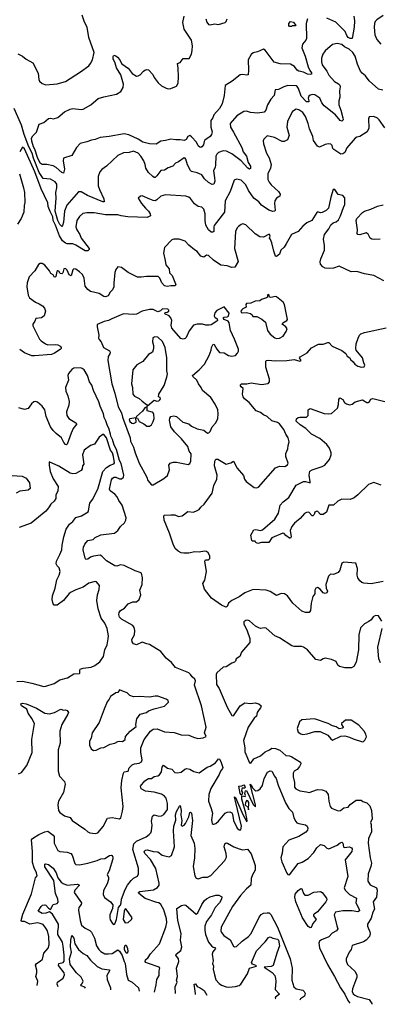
# Model space of a CAD drawing. Extents: x 1690054 to 1842981, y 782881 to 914114.
# Tile 450 of 656: x 1798165 to 1802015, y 784988 to 795536. Entities that reach past the tile are written whole.
import ezdxf

# ---------------------------------------------------------------- set-up
doc = ezdxf.new("R2010")
doc.units = 0

msp = doc.modelspace()

# ---------------------------------------------------------------- linework, layer by layer
at = {"layer": '0CON10XD'}
for points in [[(1798145, 795170), (1798195, 795146), (1798234, 795114), (1798307, 795075), (1798364, 794964), (1798369, 794895), (1798377, 794877), (1798405, 794852), (1798445, 794838), (1798565, 794848), (1798657, 794873), (1798815, 794976), (1798905, 795042), (1798924, 795066), (1798944, 795105), (1798964, 795185), (1798905, 795345), (1798889, 795455), (1798859, 795509), (1798835, 795584)], [(1801246, 795546), (1801233, 795495), (1801235, 795335), (1801229, 795315), (1801194, 795275), (1801186, 795235), (1801222, 795145), (1801252, 795032), (1801271, 794991), (1801290, 794965), (1801289, 794951), (1801275, 794948), (1801245, 794954), (1801203, 794973), (1801152, 794985), (1801137, 794995), (1801109, 795035), (1801065, 795059), (1800955, 795062), (1800890, 795080), (1800795, 795208), (1800775, 795220), (1800710, 795190), (1800665, 795180), (1800645, 795164), (1800610, 795105), (1800616, 794995), (1800610, 794945), (1800595, 794940), (1800555, 794949), (1800524, 794946), (1800441, 794879), (1800365, 794831), (1800354, 794725), (1800333, 794635), (1800306, 794584), (1800244, 794515), (1800232, 794485), (1800210, 794455), (1800210, 794385), (1800226, 794335), (1800218, 794305), (1800204, 794286), (1800146, 794245), (1800139, 794231), (1800134, 794195), (1800115, 794173), (1800105, 794168), (1800095, 794170), (1800075, 794185), (1800057, 794225), (1800005, 794281), (1799985, 794294), (1799965, 794286), (1799947, 794253), (1799925, 794240), (1799885, 794249), (1799838, 794248), (1799783, 794257), (1799725, 794240), (1799675, 794234), (1799625, 794204), (1799555, 794206), (1799485, 794222), (1799435, 794256), (1799335, 794303), (1799285, 794314), (1799124, 794284), (1799025, 794275), (1798975, 794251), (1798935, 794245), (1798885, 794226), (1798811, 794209), (1798773, 794167), (1798725, 794082), (1798635, 794052), (1798631, 794025), (1798646, 793935), (1798635, 793890), (1798615, 793899), (1798555, 793952), (1798525, 793969), (1798455, 793983), (1798405, 793983), (1798385, 793998), (1798355, 794058), (1798329, 794149), (1798312, 794175), (1798295, 794234), (1798292, 794268), (1798305, 794293), (1798345, 794332), (1798373, 794415), (1798425, 794434), (1798475, 794477), (1798495, 794480), (1798527, 794473), (1798575, 794489), (1798645, 794550), (1798705, 794579), (1798735, 794584), (1798825, 794574), (1798845, 794578), (1798928, 794622), (1799005, 794690), (1799065, 794711), (1799203, 794737), (1799248, 794765), (1799272, 794808), (1799277, 794845), (1799247, 794945), (1799201, 795021), (1799189, 795069), (1799165, 795115), (1799165, 795142), (1799174, 795156), (1799195, 795149), (1799212, 795135), (1799239, 795105), (1799256, 795065), (1799308, 795028), (1799325, 795016), (1799370, 794960), (1799415, 794932), (1799435, 794933), (1799456, 794944), (1799489, 794985), (1799505, 794996), (1799525, 795002), (1799545, 794999), (1799589, 794949), (1799606, 794915), (1799649, 794859), (1799685, 794829), (1799735, 794802), (1799755, 794795), (1799785, 794797), (1799845, 794825), (1799863, 794855), (1799867, 794925), (1799862, 795015), (1799853, 795067), (1799885, 795079), (1799915, 795120), (1799979, 795121), (1800004, 795166), (1800013, 795205), (1800016, 795256), (1800005, 795315), (1799925, 795434), (1799913, 795505), (1799926, 795574)], [(1801741, 795575), (1801750, 795525), (1801747, 795455), (1801724, 795336), (1801705, 795336), (1801681, 795345), (1801667, 795365), (1801649, 795409), (1801549, 795509), (1801455, 795553)], [(1802058, 795582), (1801987, 795533), (1801970, 795515), (1801963, 795495), (1801960, 795455), (1801967, 795375), (1801988, 795325), (1802032, 795272)], [(1800157, 795545), (1800168, 795508), (1800185, 795486), (1800205, 795479), (1800250, 795490), (1800295, 795486), (1800366, 795504), (1800377, 795515), (1800385, 795545)], [(1801075, 795462), (1801055, 795463), (1801048, 795475), (1801048, 795495), (1801065, 795518), (1801098, 795508), (1801120, 795475), (1801115, 795470), (1801085, 795470), (1801075, 795462)], [(1802052, 794782), (1802005, 794791), (1801905, 794881), (1801866, 794936), (1801832, 794962), (1801814, 794984), (1801780, 795060), (1801755, 795145), (1801732, 795185), (1801691, 795221), (1801644, 795244), (1801615, 795270), (1801565, 795281), (1801515, 795270), (1801435, 795204), (1801410, 795165), (1801398, 795125), (1801395, 795085), (1801404, 795054), (1801453, 794983), (1801475, 794942), (1801537, 794875), (1801579, 794849), (1801593, 794835), (1801595, 794815), (1801590, 794775), (1801592, 794705), (1801582, 794665), (1801581, 794625), (1801605, 794565), (1801626, 794485), (1801627, 794463), (1801615, 794450), (1801595, 794456), (1801546, 794515), (1801425, 794613), (1801400, 794645), (1801379, 794695), (1801325, 794730), (1801305, 794736), (1801275, 794727), (1801262, 794715), (1801253, 794695), (1801262, 794665), (1801259, 794655), (1801234, 794655), (1801178, 794715), (1801149, 794799), (1801135, 794821), (1801125, 794826), (1801035, 794831), (1800992, 794818), (1800935, 794789), (1800902, 794785), (1800890, 794725), (1800855, 794685), (1800819, 794625), (1800799, 794565), (1800781, 794545), (1800715, 794534), (1800635, 794540), (1800595, 794557), (1800565, 794553), (1800489, 794505), (1800420, 794425), (1800421, 794385), (1800455, 794332), (1800542, 794165), (1800559, 794119), (1800592, 794075), (1800610, 794005), (1800636, 793965), (1800635, 793940), (1800625, 793936), (1800609, 793945), (1800535, 794025), (1800435, 794100), (1800378, 794128), (1800345, 794132), (1800295, 794112), (1800275, 794095), (1800265, 794075), (1800262, 793978), (1800258, 793955), (1800239, 793915), (1800252, 793842), (1800255, 793805), (1800245, 793773), (1800225, 793771), (1800185, 793790), (1800145, 793831), (1800115, 793874), (1800065, 793897), (1800005, 793909), (1799995, 793919), (1799960, 793980), (1799945, 794041), (1799935, 794054), (1799925, 794056), (1799865, 794012), (1799835, 793998), (1799804, 793966), (1799755, 793948), (1799715, 793925), (1799675, 793919), (1799635, 793862), (1799615, 793846), (1799605, 793846), (1799589, 793855), (1799545, 793898), (1799515, 793944), (1799509, 793985), (1799493, 794025), (1799463, 794073), (1799433, 794105), (1799385, 794127), (1799337, 794113), (1799275, 794109), (1799215, 794081), (1799095, 793967), (1799045, 793932)], [(1799045, 793932), (1799024, 793906), (1799007, 793857), (1799007, 793755), (1799018, 793715), (1799066, 793615), (1799070, 793585), (1799055, 793586), (1798892, 793652), (1798825, 793692), (1798795, 793690), (1798671, 793549), (1798646, 793485), (1798635, 793365), (1798625, 793330), (1798615, 793320), (1798595, 793341), (1798573, 793385), (1798545, 793485), (1798556, 793625), (1798551, 793685), (1798564, 793736), (1798563, 793775), (1798545, 793800), (1798495, 793828), (1798415, 793836), (1798375, 793898), (1798312, 794052), (1798298, 794105), (1798264, 794175), (1798214, 794305), (1798183, 794405), (1798105, 794585)], [(1802075, 794379), (1802015, 794463), (1801995, 794481), (1801955, 794498), (1801906, 794494), (1801900, 794475), (1801903, 794375), (1801887, 794333), (1801805, 794284), (1801775, 794279), (1801755, 794268), (1801667, 794163), (1801645, 794113), (1801625, 794098), (1801605, 794095), (1801527, 794145), (1801517, 794157), (1801509, 794189), (1801495, 794203), (1801473, 794207), (1801435, 794200), (1801375, 794169), (1801355, 794180), (1801311, 794241), (1801302, 794285), (1801267, 794367), (1801255, 794425), (1801225, 794498), (1801195, 794540), (1801155, 794571), (1801125, 794576), (1801087, 794553), (1801045, 794478), (1801033, 794445), (1801025, 794385), (1801051, 794295), (1801032, 794248), (1800995, 794231), (1800975, 794231), (1800893, 794273), (1800815, 794291), (1800778, 794255), (1800772, 794238), (1800776, 794205), (1800808, 794105), (1800837, 794057), (1800858, 793985), (1800852, 793945), (1800821, 793885), (1800823, 793825), (1800835, 793797), (1800858, 793768), (1800935, 793696), (1800954, 793665), (1800949, 793645), (1800915, 793624), (1800897, 793595), (1800892, 793568), (1800900, 793495), (1800896, 793485), (1800875, 793482), (1800833, 793495), (1800755, 793550), (1800724, 793585), (1800671, 793625), (1800616, 793705), (1800587, 793765), (1800535, 793816), (1800485, 793828), (1800460, 793815), (1800420, 793695), (1800365, 793596), (1800357, 793473), (1800248, 793332), (1800242, 793315), (1800244, 793266), (1800232, 793258), (1800215, 793261), (1800186, 793285), (1800157, 793335), (1800151, 793385), (1800152, 793455), (1800138, 793505), (1800115, 793526), (1800075, 793536), (1800035, 793562), (1799995, 793619), (1799975, 793636), (1799945, 793647), (1799725, 793658), (1799678, 793645), (1799635, 793606), (1799615, 793597), (1799595, 793598), (1799558, 793612), (1799475, 793648), (1799458, 793645), (1799433, 793625), (1799471, 793565), (1799511, 793515), (1799546, 793485), (1799563, 793455), (1799564, 793435), (1799529, 793415), (1799324, 793424), (1799253, 793433), (1799215, 793445), (1799085, 793445), (1798964, 793466), (1798883, 793467), (1798842, 793458), (1798805, 793426), (1798776, 793385), (1798768, 793315), (1798776, 793285), (1798808, 793235), (1798824, 793195), (1798908, 793085), (1798910, 793075), (1798895, 793061), (1798865, 793058), (1798765, 793121), (1798735, 793135), (1798675, 793136), (1798655, 793142), (1798625, 793167), (1798590, 793220), (1798547, 793335), (1798522, 793385), (1798519, 793425), (1798491, 793481), (1798471, 793535), (1798465, 793575), (1798394, 793725), (1798327, 793905), (1798215, 794154), (1798195, 794170), (1798165, 794120)], [(1798164, 793885), (1798207, 793735), (1798216, 793684), (1798222, 793578), (1798213, 793545), (1798210, 793475), (1798181, 793405), (1798142, 793345)], [(1802065, 792738), (1801955, 792796), (1801855, 792812), (1801775, 792838), (1801714, 792834), (1801585, 792896), (1801525, 792874), (1801485, 792869), (1801435, 792874), (1801409, 792889), (1801387, 792917), (1801382, 792942), (1801388, 792975), (1801429, 793065), (1801429, 793115), (1801416, 793185), (1801429, 793235), (1801476, 793295), (1801495, 793338), (1801522, 793358), (1801555, 793370), (1801577, 793393), (1801601, 793435), (1801631, 793525), (1801647, 793555), (1801646, 793626), (1801625, 793652), (1801575, 793663), (1801540, 793715), (1801523, 793715), (1801498, 793635), (1801473, 793517), (1801445, 793492), (1801405, 793470), (1801385, 793467), (1801355, 793476), (1801345, 793472), (1801292, 793385), (1801241, 793359), (1801195, 793324), (1801145, 793268), (1801075, 793234), (1801017, 793135)], [(1802024, 793186), (1801965, 793180), (1801935, 793184), (1801916, 793195), (1801895, 793238), (1801875, 793251), (1801805, 793230), (1801785, 793233), (1801779, 793245), (1801782, 793285), (1801766, 793385), (1801773, 793407), (1801835, 793472), (1801855, 793485), (1801924, 793506), (1801995, 793538), (1802056, 793554)], [(1801017, 793135), (1800995, 793099), (1800961, 793065), (1800946, 793024), (1800915, 793000), (1800905, 793003), (1800885, 793055), (1800866, 793145), (1800852, 793182), (1800840, 793195), (1800848, 793215), (1800840, 793235), (1800835, 793238), (1800775, 793206), (1800735, 793208), (1800685, 793241), (1800588, 793338), (1800555, 793348), (1800535, 793343), (1800509, 793321), (1800494, 793305), (1800474, 793265), (1800466, 793085), (1800504, 792945), (1800468, 792885), (1800435, 792882), (1800385, 792899), (1800317, 792907), (1800240, 792960), (1800185, 793010), (1800165, 793012), (1800135, 792993), (1800105, 793001), (1800065, 793052), (1800035, 793072), (1799975, 793121), (1799935, 793163), (1799874, 793186), (1799815, 793184), (1799795, 793176), (1799715, 793095), (1799704, 793035), (1799724, 792955), (1799729, 792909), (1799766, 792866), (1799768, 792825), (1799798, 792795), (1799834, 792705), (1799836, 792694), (1799827, 792683), (1799785, 792684), (1799745, 792677), (1799715, 792686), (1799687, 792717), (1799665, 792768), (1799649, 792785), (1799524, 792786), (1799465, 792776), (1799428, 792778), (1799325, 792829), (1799255, 792880), (1799215, 792887), (1799195, 792858), (1799184, 792826), (1799172, 792712), (1799174, 792674), (1799160, 792640), (1799134, 792615), (1799113, 792577), (1799085, 792568), (1799065, 792572), (1799015, 792602), (1798924, 792624), (1798895, 792644), (1798865, 792682), (1798854, 792765), (1798836, 792806), (1798806, 792835), (1798765, 792863), (1798745, 792866), (1798735, 792857), (1798715, 792793), (1798694, 792804), (1798675, 792852), (1798655, 792872), (1798638, 792865), (1798627, 792825), (1798615, 792812), (1798600, 792815), (1798585, 792840), (1798573, 792847), (1798563, 792837), (1798552, 792785), (1798545, 792778), (1798535, 792782), (1798523, 792803), (1798498, 792815), (1798484, 792845), (1798433, 792905), (1798405, 792923), (1798385, 792923), (1798365, 792912), (1798326, 792844), (1798265, 792780), (1798244, 792715), (1798240, 792675), (1798256, 792585), (1798272, 792555), (1798335, 792511), (1798375, 792493), (1798409, 792469), (1798430, 792445), (1798442, 792415), (1798428, 792362), (1798397, 792343), (1798338, 792335), (1798329, 792305), (1798306, 792275), (1798306, 792255), (1798379, 792115), (1798395, 792095), (1798442, 792062), (1798465, 792053), (1798545, 792056), (1798575, 792051), (1798599, 792039), (1798610, 792025), (1798610, 792015), (1798599, 792001), (1798538, 791962), (1798505, 791949), (1798323, 791933), (1798296, 791936), (1798215, 791966), (1798165, 792001)], [(1800915, 792121), (1800945, 792124), (1800985, 792144), (1801018, 792195), (1801028, 792225), (1801015, 792246), (1800974, 792275), (1800981, 792289), (1801025, 792312), (1801034, 792325), (1801001, 792485), (1800985, 792508), (1800915, 792568), (1800905, 792570), (1800855, 792558), (1800840, 792565), (1800836, 792585), (1800825, 792592), (1800818, 792585), (1800818, 792565), (1800807, 792555), (1800755, 792540), (1800735, 792524), (1800685, 792519), (1800641, 792499), (1800592, 792495), (1800586, 792485), (1800590, 792455), (1800555, 792440), (1800542, 792428), (1800532, 792415), (1800535, 792400), (1800555, 792394), (1800595, 792400), (1800635, 792389), (1800653, 792375), (1800660, 792355), (1800705, 792356), (1800758, 792328), (1800796, 792296), (1800819, 792205), (1800845, 792166), (1800895, 792128), (1800915, 792121)], [(1799575, 790551), (1799595, 790554), (1799709, 790621), (1799746, 790654), (1799768, 790715), (1799763, 790765), (1799776, 790784), (1799810, 790795), (1799843, 790797), (1799969, 790771), (1799985, 790780), (1799997, 790805), (1800000, 790885), (1799978, 790915), (1799966, 790965), (1799899, 791045), (1799822, 791122), (1799784, 791174), (1799770, 791245), (1799773, 791267), (1799785, 791284), (1799815, 791292), (1799844, 791285), (1799913, 791225), (1799975, 791206), (1800005, 791183), (1800066, 791154), (1800135, 791139), (1800175, 791108), (1800189, 791111), (1800205, 791125), (1800227, 791173), (1800264, 791216), (1800287, 791265), (1800291, 791315), (1800285, 791355), (1800258, 791418), (1800210, 791490), (1800123, 791563), (1800107, 791597), (1800078, 791635), (1800061, 791675), (1800020, 791715), (1800017, 791725), (1800088, 791785), (1800144, 791846), (1800195, 791938), (1800216, 791994), (1800218, 792025), (1800235, 792060), (1800249, 792055), (1800275, 792005), (1800305, 791970), (1800355, 791968), (1800400, 791940), (1800435, 791931), (1800475, 791940), (1800497, 791963), (1800506, 791985), (1800506, 792006), (1800465, 792115), (1800421, 792205), (1800409, 792289), (1800396, 792306), (1800355, 792323), (1800348, 792335), (1800348, 792345), (1800355, 792350), (1800385, 792352), (1800399, 792361), (1800408, 792392), (1800355, 792458), (1800275, 792420), (1800254, 792395), (1800246, 792365), (1800255, 792350), (1800281, 792331), (1800283, 792315), (1800277, 792305), (1800215, 792268), (1800195, 792262), (1800157, 792263), (1800124, 792274), (1800065, 792273), (1800025, 792264), (1799979, 792201), (1799949, 792131), (1799935, 792119), (1799915, 792112), (1799892, 792122), (1799795, 792232), (1799787, 792265), (1799793, 792315), (1799783, 792343), (1799765, 792362), (1799720, 792385), (1799722, 792398), (1799745, 792402), (1799762, 792415), (1799762, 792425), (1799750, 792435), (1799695, 792437), (1799673, 792417), (1799645, 792406), (1799595, 792430), (1799555, 792430), (1799475, 792413), (1799415, 792381), (1799385, 792376), (1799275, 792383), (1799150, 792330), (1799115, 792312), (1799069, 792301), (1798995, 792270), (1798994, 792246), (1799012, 792155), (1799009, 792125), (1799015, 792109), (1799036, 792085), (1799064, 792025), (1799125, 791990), (1799134, 791975), (1799131, 791955), (1799114, 791926), (1799109, 791885), (1799153, 791635), (1799185, 791534), (1799220, 791390), (1799256, 791325), (1799267, 791277), (1799347, 791055), (1799352, 791022), (1799385, 790955), (1799403, 790897), (1799443, 790785), (1799528, 790635), (1799538, 790598), (1799575, 790551)], [(1802055, 789518), (1801928, 789492), (1801849, 789499), (1801827, 789507), (1801805, 789524), (1801784, 789555), (1801779, 789585), (1801780, 789655), (1801763, 789713), (1801636, 789724), (1801615, 789712), (1801592, 789638), (1801573, 789615), (1801525, 789593), (1801494, 789596), (1801470, 789575), (1801444, 789485), (1801446, 789445), (1801459, 789415), (1801452, 789395), (1801435, 789389), (1801415, 789396), (1801383, 789435), (1801355, 789453), (1801334, 789446), (1801324, 789425), (1801324, 789385), (1801304, 789355), (1801284, 789285), (1801278, 789205), (1801266, 789184), (1801225, 789184), (1801185, 789200), (1801091, 789285), (1801031, 789365), (1801000, 789385), (1800965, 789387), (1800915, 789367), (1800845, 789410), (1800805, 789426), (1800665, 789433), (1800575, 789395), (1800515, 789352), (1800435, 789313), (1800401, 789285), (1800385, 789250), (1800375, 789243), (1800365, 789246), (1800325, 789264), (1800219, 789339), (1800142, 789435), (1800126, 789495), (1800148, 789532), (1800164, 789625), (1800146, 789735), (1800155, 789751), (1800185, 789751), (1800202, 789765), (1800201, 789791), (1800184, 789825), (1800165, 789838), (1800145, 789842), (1800085, 789832), (1800035, 789836), (1799975, 789822), (1799921, 789819), (1799895, 789824), (1799863, 789843), (1799835, 789868), (1799813, 789905), (1799769, 790035), (1799712, 790175), (1799710, 790220), (1799715, 790226), (1799785, 790231), (1799825, 790231), (1799865, 790214), (1799905, 790222), (1799965, 790266), (1800025, 790260), (1800065, 790278), (1800085, 790290), (1800104, 790315), (1800139, 790345), (1800225, 790463), (1800243, 790545), (1800276, 790615), (1800281, 790655), (1800251, 790755), (1800254, 790806), (1800265, 790826), (1800287, 790827), (1800376, 790774), (1800425, 790787), (1800455, 790808), (1800495, 790732), (1800563, 790653), (1800572, 790612), (1800589, 790589), (1800677, 790525), (1800705, 790519), (1800723, 790527), (1800905, 790735), (1800945, 790754), (1801005, 790749), (1801032, 790768), (1801038, 790785), (1801016, 790855), (1801013, 790887), (1801035, 790940), (1801038, 790975), (1801051, 791015), (1801038, 791055), (1801013, 791095), (1800994, 791145), (1800945, 791208), (1800925, 791222), (1800865, 791238), (1800814, 791285), (1800775, 791303), (1800745, 791326), (1800696, 791345), (1800623, 791433), (1800572, 791475), (1800558, 791495), (1800549, 791525), (1800558, 791585), (1800535, 791602), (1800530, 791615), (1800530, 791625), (1800540, 791635), (1800596, 791636), (1800645, 791646), (1800755, 791627), (1800825, 791639), (1800839, 791655), (1800841, 791685), (1800801, 791815), (1800799, 791875), (1800804, 791886), (1800825, 791890), (1800905, 791881), (1801025, 791884), (1801105, 791896), (1801165, 791877), (1801177, 791885), (1801162, 791915), (1801168, 791925), (1801244, 791966), (1801290, 792020), (1801365, 792059), (1801415, 792060), (1801465, 792079), (1801475, 792078), (1801509, 792039), (1801615, 791993), (1801658, 791958), (1801671, 791931), (1801698, 791915), (1801707, 791895), (1801735, 791871), (1801754, 791845), (1801786, 791825), (1801825, 791813), (1801853, 791817), (1801862, 791835), (1801850, 791860), (1801835, 791914), (1801769, 791995), (1801764, 792014), (1801769, 792065), (1801788, 792125), (1801804, 792156), (1801819, 792171), (1801855, 792186), (1802087, 792233)], [(1799535, 791400), (1799605, 791458), (1799635, 791449), (1799655, 791454), (1799666, 791465), (1799672, 791475), (1799668, 791488), (1799650, 791495), (1799654, 791525), (1799713, 791617), (1799742, 791705), (1799747, 791743), (1799741, 791775), (1799739, 791915), (1799722, 792025), (1799695, 792087), (1799645, 792136), (1799612, 792138), (1799592, 792128), (1799586, 792086), (1799597, 792045), (1799597, 792015), (1799586, 791974), (1799545, 791950), (1799485, 791875), (1799420, 791840), (1799377, 791785), (1799361, 791635), (1799372, 791595), (1799377, 791525), (1799394, 791504), (1799446, 791476), (1799475, 791448), (1799522, 791415), (1799535, 791400)], [(1798154, 787456), (1798185, 787472), (1798242, 787545), (1798300, 787685), (1798294, 787825), (1798324, 787995), (1798295, 788050), (1798256, 788105), (1798240, 788150), (1798186, 788185), (1798179, 788205), (1798195, 788212), (1798235, 788206), (1798345, 788161), (1798435, 788107), (1798485, 788099), (1798537, 788113), (1798605, 788151), (1798635, 788140), (1798655, 788143), (1798672, 788135), (1798686, 788115), (1798680, 788095), (1798615, 787986), (1798595, 787915), (1798597, 787785), (1798578, 787715), (1798578, 787485), (1798593, 787433), (1798644, 787375), (1798651, 787345), (1798634, 787255), (1798582, 787165), (1798574, 787124), (1798580, 787065), (1798595, 787044), (1798645, 787008), (1798705, 786989), (1798726, 786956), (1798863, 786863), (1798893, 786835), (1798915, 786826), (1798975, 786819), (1799003, 786825), (1799058, 786892), (1799107, 786983), (1799155, 786988), (1799235, 786976), (1799248, 786985), (1799267, 787055), (1799272, 787105), (1799252, 787305), (1799258, 787385), (1799275, 787462), (1799285, 787477), (1799325, 787484), (1799339, 787521), (1799368, 787552), (1799395, 787564), (1799445, 787570), (1799468, 787585), (1799476, 787605), (1799462, 787685), (1799462, 787735), (1799499, 787825), (1799565, 787914), (1799595, 787934), (1799638, 787938), (1799715, 787907), (1799819, 787899), (1799895, 787874), (1799975, 787872), (1800025, 787848), (1800074, 787836), (1800129, 787841), (1800160, 787855), (1800145, 787895), (1800160, 787955), (1800111, 788185), (1800038, 788405), (1800046, 788454), (1800041, 788471), (1800012, 788495), (1799995, 788522), (1799975, 788538), (1799835, 788596), (1799790, 788650), (1799732, 788695), (1799675, 788767), (1799555, 788843), (1799525, 788848), (1799475, 788867), (1799415, 788839), (1799385, 788850), (1799371, 788871), (1799367, 788895), (1799393, 788945), (1799397, 788993), (1799389, 789025), (1799375, 789045), (1799254, 789115), (1799234, 789135), (1799228, 789165), (1799231, 789185), (1799244, 789205), (1799288, 789232), (1799325, 789277), (1799375, 789298), (1799415, 789300), (1799445, 789323), (1799461, 789375), (1799451, 789425), (1799477, 789485), (1799480, 789555), (1799468, 789605), (1799455, 789615), (1799400, 789630), (1799285, 789688), (1799246, 789694), (1799205, 789682), (1799185, 789685), (1799095, 789737), (1799045, 789789), (1799028, 789798), (1798955, 789790), (1798922, 789778), (1798895, 789756), (1798875, 789752), (1798865, 789768), (1798844, 789855), (1798848, 789885), (1798862, 789918), (1798893, 789957), (1798952, 789968), (1798975, 789990), (1799035, 790017), (1799180, 790035), (1799216, 790064), (1799245, 790105), (1799286, 790145), (1799302, 790175), (1799305, 790200), (1799264, 790335), (1799226, 790386), (1799207, 790425), (1799185, 790454), (1799135, 790488), (1799126, 790505), (1799147, 790605), (1799159, 790625), (1799175, 790635), (1799195, 790635), (1799235, 790617), (1799255, 790616), (1799275, 790635), (1799281, 790655), (1799253, 790783), (1799234, 790815), (1799202, 790932), (1799175, 790978), (1799160, 791040), (1799140, 791075), (1799138, 791095), (1799121, 791161), (1799104, 791185), (1799089, 791239), (1799068, 791275), (1799062, 791312), (1799025, 791395), (1799012, 791442), (1798955, 791565), (1798939, 791619), (1798914, 791655), (1798892, 791725), (1798855, 791785), (1798835, 791800), (1798815, 791805), (1798745, 791801), (1798725, 791787), (1798688, 791745), (1798681, 791725), (1798688, 791675), (1798656, 791595), (1798659, 791555), (1798680, 791505), (1798695, 791445), (1798690, 791405), (1798665, 791335), (1798670, 791295), (1798693, 791263), (1798768, 791218), (1798776, 791205), (1798737, 791155), (1798716, 791106), (1798675, 790990), (1798665, 790981), (1798655, 790984), (1798637, 791007), (1798614, 791055), (1798555, 791102), (1798522, 791135), (1798495, 791174), (1798450, 791285), (1798433, 791355), (1798405, 791397), (1798355, 791438), (1798335, 791444), (1798315, 791442), (1798290, 791420), (1798255, 791372), (1798215, 791359), (1798155, 791379)], [(1802035, 790550), (1801955, 790576), (1801916, 790564), (1801900, 790555), (1801785, 790444), (1801745, 790414), (1801704, 790396), (1801615, 790398), (1801571, 790379), (1801525, 790334), (1801474, 790336), (1801451, 790259), (1801415, 790236), (1801386, 790236), (1801356, 790266), (1801345, 790269), (1801325, 790260), (1801318, 790235), (1801305, 790222), (1801295, 790221), (1801259, 790259), (1801235, 790257), (1801216, 790244), (1801168, 790192), (1801108, 790142), (1801078, 790105), (1801062, 790065), (1801071, 789995), (1801065, 789982), (1801055, 789983), (1801015, 790011), (1800995, 790033), (1800984, 790034), (1800866, 789984), (1800834, 789936), (1800755, 789934), (1800714, 789924), (1800694, 789934), (1800685, 789950), (1800655, 789950), (1800650, 789955), (1800638, 790015), (1800671, 790069), (1800695, 790074), (1800745, 790062), (1800765, 790069), (1800898, 790185), (1800935, 790250), (1800954, 790335), (1800985, 790369), (1801045, 790418), (1801125, 790550), (1801205, 790587), (1801225, 790588), (1801275, 790573), (1801276, 790584), (1801263, 790657), (1801272, 790698), (1801295, 790712), (1801405, 790748), (1801432, 790765), (1801482, 790825), (1801501, 790875), (1801501, 790895), (1801481, 790945), (1801453, 790985), (1801378, 791048), (1801288, 791095), (1801227, 791155), (1801168, 791195), (1801126, 791235), (1801130, 791260), (1801145, 791274), (1801165, 791279), (1801235, 791278), (1801253, 791297), (1801254, 791356), (1801275, 791369), (1801425, 791318), (1801475, 791312), (1801503, 791317), (1801566, 791374), (1801580, 791415), (1801582, 791468), (1801594, 791486), (1801626, 791466), (1801644, 791434), (1801665, 791419), (1801695, 791409), (1801723, 791417), (1801755, 791441), (1801835, 791463), (1801881, 791435), (1801895, 791435), (1801910, 791445), (1801925, 791471), (1801945, 791477), (1802075, 791447)], [(1799525, 791180), (1799555, 791182), (1799575, 791196), (1799595, 791230), (1799604, 791265), (1799603, 791305), (1799595, 791323), (1799585, 791330), (1799530, 791345), (1799530, 791385), (1799525, 791390), (1799505, 791378), (1799479, 791341), (1799414, 791285), (1799410, 791270), (1799345, 791260), (1799339, 791251), (1799345, 791231), (1799365, 791214), (1799385, 791209), (1799412, 791225), (1799410, 791270), (1799425, 791268), (1799443, 791233), (1799495, 791206), (1799525, 791180)], [(1798135, 788445), (1798195, 788448), (1798295, 788429), (1798425, 788394), (1798445, 788396), (1798535, 788424), (1798595, 788463), (1798678, 788485), (1798745, 788528), (1798805, 788530), (1798810, 788535), (1798808, 788565), (1798813, 788577), (1798845, 788589), (1798930, 788600), (1798971, 788619), (1799023, 788657), (1799062, 788715), (1799076, 788785), (1799101, 788839), (1799112, 788902), (1799116, 788936), (1799103, 789015), (1799075, 789071), (1799039, 789125), (1799006, 789225), (1798992, 789315), (1798998, 789375), (1799017, 789433), (1799019, 789475), (1798988, 789515), (1798972, 789518), (1798905, 789500), (1798845, 789456), (1798765, 789428), (1798715, 789403), (1798695, 789389), (1798636, 789314), (1798565, 789264), (1798535, 789263), (1798525, 789278), (1798513, 789323), (1798516, 789364), (1798544, 789445), (1798564, 789535), (1798589, 789585), (1798599, 789625), (1798588, 789665), (1798566, 789686), (1798556, 789705), (1798559, 789735), (1798594, 789806), (1798617, 789855), (1798620, 789905), (1798638, 789995), (1798663, 790077), (1798699, 790131), (1798735, 790160), (1798765, 790202), (1798828, 790222), (1798897, 790265), (1798903, 790275), (1798916, 790355), (1798946, 790395), (1799001, 790505), (1799056, 790695), (1799095, 790738), (1799135, 790764), (1799173, 790777), (1799181, 790789), (1799171, 790855), (1799158, 790895), (1799139, 790925), (1799095, 791058), (1799065, 791091), (1799055, 791092), (1799016, 791065), (1798965, 790987), (1798925, 790974), (1798854, 790925), (1798838, 790875), (1798852, 790775), (1798837, 790755), (1798835, 790725), (1798823, 790707), (1798767, 790675), (1798735, 790672), (1798705, 790679), (1798585, 790751), (1798482, 790798), (1798480, 790765), (1798492, 790695), (1798525, 790618), (1798578, 790535), (1798573, 790485), (1798552, 790445), (1798553, 790405), (1798534, 790376), (1798498, 790345), (1798475, 790306), (1798445, 790272), (1798288, 790142), (1798158, 790095)], [(1798085, 790651), (1798193, 790645), (1798233, 790623), (1798269, 790575), (1798278, 790515), (1798255, 790495), (1798165, 790485), (1798128, 790465)], [(1802041, 789091), (1802005, 789150), (1801975, 789153), (1801950, 789140), (1801927, 789105), (1801902, 789088), (1801855, 789063), (1801815, 789020), (1801797, 788945), (1801791, 788785), (1801766, 788654), (1801743, 788607), (1801716, 788594), (1801695, 788591), (1801645, 788592), (1801588, 788608), (1801572, 788622), (1801555, 788660), (1801505, 788681), (1801435, 788694), (1801415, 788690), (1801385, 788671), (1801335, 788680), (1801245, 788784), (1801205, 788813), (1801185, 788819), (1801105, 788820), (1801079, 788829), (1800945, 788912), (1800898, 788935), (1800805, 789016), (1800785, 789019), (1800745, 789012), (1800725, 789019), (1800688, 789038), (1800625, 789094), (1800605, 789102), (1800585, 789101), (1800566, 789085), (1800566, 789065), (1800600, 788990), (1800628, 788905), (1800630, 788865), (1800541, 788759), (1800523, 788715), (1800482, 788688), (1800476, 788664), (1800465, 788652), (1800435, 788642), (1800375, 788602), (1800345, 788599), (1800275, 788540), (1800269, 788521), (1800273, 788413), (1800302, 788372), (1800385, 788170), (1800435, 788081), (1800455, 788077), (1800524, 788185), (1800575, 788219), (1800635, 788209), (1800685, 788216), (1800726, 788206), (1800750, 788185), (1800744, 788165), (1800728, 788145), (1800708, 788115), (1800702, 788075), (1800675, 788054), (1800611, 787955), (1800562, 787815), (1800575, 787735), (1800575, 787694), (1800625, 787575), (1800638, 787572), (1800673, 787617), (1800745, 787651), (1800795, 787694), (1800838, 787712), (1800865, 787732), (1800905, 787729), (1800949, 787709), (1801015, 787653), (1801055, 787650), (1801080, 787640), (1801170, 787580), (1801174, 787565), (1801162, 787535), (1801137, 787503), (1801105, 787484), (1801094, 787465), (1801094, 787425), (1801109, 787365), (1801108, 787315), (1801120, 787295), (1801165, 787274), (1801234, 787264), (1801265, 787258), (1801355, 787290), (1801405, 787286), (1801442, 787272), (1801469, 787235), (1801474, 787164), (1801488, 787105), (1801505, 787090), (1801575, 787062), (1801598, 787065), (1801635, 787093), (1801681, 787099), (1801702, 787128), (1801767, 787173), (1801820, 787175), (1801840, 787160), (1801882, 787145), (1801913, 787115), (1801932, 787065), (1801940, 786975), (1801922, 786935), (1801929, 786915), (1801933, 786835), (1801901, 786765), (1801895, 786715), (1801917, 786555), (1801932, 786498), (1801926, 786465), (1801896, 786385), (1801893, 786305), (1801916, 786266), (1801984, 786234), (1801991, 786209), (1801984, 786136), (1801950, 786085), (1801964, 786005), (1801946, 785974), (1801928, 785912), (1801888, 785845), (1801889, 785825), (1801913, 785763), (1801916, 785745), (1801909, 785715), (1801874, 785676), (1801845, 785657), (1801724, 785616), (1801713, 785575), (1801691, 785545), (1801662, 785475), (1801660, 785455), (1801674, 785414), (1801753, 785343), (1801773, 785305), (1801773, 785275), (1801762, 785238), (1801727, 785155), (1801724, 785125), (1801735, 785101), (1801754, 785084), (1801782, 785072), (1801905, 785039), (1801934, 784995), (1801936, 784988)], [(1802027, 788647), (1802010, 788690), (1801998, 788815), (1802046, 789015)], [(1798955, 787708), (1798985, 787711), (1799035, 787734), (1799065, 787740), (1799135, 787776), (1799185, 787786), (1799215, 787804), (1799235, 787808), (1799265, 787802), (1799293, 787825), (1799299, 787855), (1799348, 787915), (1799412, 787965), (1799407, 787985), (1799421, 788045), (1799455, 788095), (1799522, 788115), (1799545, 788130), (1799606, 788154), (1799715, 788183), (1799758, 788225), (1799753, 788243), (1799735, 788257), (1799645, 788288), (1799615, 788290), (1799555, 788279), (1799445, 788286), (1799385, 788280), (1799346, 788296), (1799316, 788326), (1799275, 788337), (1799235, 788356), (1799215, 788328), (1799195, 788323), (1799138, 788285), (1799124, 788256), (1799102, 788228), (1799068, 788148), (1799017, 788005), (1798941, 787895), (1798930, 787840), (1798912, 787805), (1798913, 787765), (1798930, 787725), (1798955, 787708)], [(1801835, 787801), (1801845, 787803), (1801862, 787818), (1801877, 787853), (1801872, 787882), (1801854, 787915), (1801795, 787977), (1801715, 788030), (1801655, 788030), (1801612, 787995), (1801610, 787985), (1801628, 787955), (1801623, 787947), (1801585, 787938), (1801555, 787960), (1801515, 787970), (1801466, 787996), (1801320, 788045), (1801185, 788034), (1801160, 788015), (1801137, 787943), (1801145, 787902), (1801174, 787884), (1801195, 787879), (1801244, 787886), (1801325, 787911), (1801381, 787911), (1801465, 787870), (1801495, 787830), (1801515, 787818), (1801605, 787859), (1801645, 787863), (1801695, 787850), (1801735, 787830), (1801835, 787801)], [(1798354, 785188), (1798359, 785235), (1798337, 785285), (1798348, 785325), (1798347, 785353), (1798333, 785407), (1798344, 785425), (1798385, 785449), (1798408, 785472), (1798424, 785535), (1798470, 785590), (1798481, 785625), (1798478, 785715), (1798463, 785773), (1798446, 785805), (1798415, 785841), (1798385, 785854), (1798355, 785859), (1798275, 785846), (1798215, 785873), (1798185, 785873), (1798180, 785885), (1798200, 785955), (1798290, 786170), (1798335, 786344), (1798351, 786365), (1798346, 786395), (1798321, 786451), (1798302, 786505), (1798302, 786625), (1798292, 786748), (1798304, 786765), (1798370, 786805), (1798435, 786836), (1798465, 786841), (1798525, 786799), (1798535, 786786), (1798535, 786715), (1798574, 786635), (1798595, 786623), (1798675, 786619), (1798713, 786603), (1798728, 786585), (1798756, 786496), (1798767, 786487), (1798805, 786482), (1798895, 786500), (1798993, 786527), (1799035, 786546), (1799075, 786549), (1799125, 786580), (1799145, 786587), (1799155, 786582), (1799164, 786564), (1799161, 786545), (1799122, 786418), (1799102, 786378), (1799117, 786347), (1799116, 786326), (1799102, 786278), (1799062, 786205), (1799059, 786165), (1799073, 786133), (1799137, 786085), (1799162, 786052), (1799160, 786015), (1799132, 785945), (1799129, 785915), (1799134, 785894), (1799159, 785855), (1799175, 785841), (1799185, 785849), (1799200, 785895), (1799224, 786025), (1799245, 786050), (1799253, 786075), (1799254, 786114), (1799294, 786216), (1799319, 786265), (1799360, 786315), (1799385, 786339), (1799425, 786362), (1799438, 786385), (1799437, 786445), (1799378, 786645), (1799388, 786705), (1799415, 786736), (1799520, 786780), (1799553, 786805), (1799570, 786825), (1799576, 786845), (1799582, 786905), (1799578, 786948), (1799588, 787002), (1799605, 787016), (1799655, 787004), (1799685, 787008), (1799708, 787022), (1799747, 787073), (1799748, 787138), (1799735, 787195), (1799715, 787217), (1799685, 787238), (1799605, 787261), (1799512, 787272), (1799465, 787295), (1799460, 787325), (1799505, 787381), (1799543, 787407), (1799575, 787408), (1799605, 787429), (1799645, 787435), (1799663, 787447), (1799682, 787478), (1799692, 787528), (1799705, 787549), (1799749, 787519), (1799794, 787505), (1799825, 787472), (1799854, 787466), (1799895, 787474), (1799933, 787505), (1799955, 787514), (1799985, 787508), (1800031, 787481), (1800085, 787468), (1800173, 787527), (1800205, 787539), (1800262, 787575), (1800295, 787616), (1800305, 787612), (1800320, 787590), (1800340, 787525), (1800337, 787513), (1800314, 787486), (1800302, 787448), (1800211, 787299), (1800191, 787235), (1800187, 787165), (1800216, 787086), (1800228, 787035), (1800220, 786965), (1800226, 786926), (1800235, 786917), (1800245, 786917), (1800265, 786926), (1800295, 786948), (1800365, 787034), (1800385, 787046), (1800415, 787048), (1800435, 787038), (1800444, 787025), (1800455, 786957), (1800492, 786875), (1800515, 786856), (1800534, 786856), (1800540, 786895), (1800474, 787165), (1800464, 787206), (1800465, 787210), (1800475, 787202), (1800555, 787022), (1800598, 786942), (1800602, 786955), (1800586, 787036), (1800544, 787185), (1800545, 787220), (1800580, 787215), (1800582, 787225), (1800574, 787246), (1800584, 787276), (1800595, 787278), (1800665, 787128), (1800688, 787102), (1800689, 787125), (1800634, 787346), (1800645, 787340), (1800657, 787307), (1800681, 787281), (1800695, 787275), (1800715, 787278), (1800738, 787295), (1800765, 787330), (1800784, 787405), (1800817, 787473), (1800845, 787489), (1800865, 787486), (1800892, 787432), (1800911, 787405), (1800932, 787335), (1801011, 787145), (1801046, 787086), (1801086, 787045), (1801101, 786985), (1801121, 786945), (1801133, 786933), (1801155, 786923), (1801225, 786912), (1801244, 786895), (1801249, 786875), (1801247, 786853), (1801229, 786831), (1801154, 786786), (1801045, 786745), (1800983, 786675), (1800975, 786605), (1800961, 786555), (1800972, 786515), (1801025, 786391), (1801035, 786379), (1801055, 786376), (1801145, 786496), (1801190, 786510), (1801255, 786549), (1801315, 786615), (1801345, 786665), (1801385, 786698), (1801425, 786689), (1801455, 786661), (1801475, 786654), (1801565, 786692), (1801595, 786716), (1801615, 786723), (1801624, 786714), (1801631, 786675), (1801638, 786668), (1801695, 786674), (1801718, 786665), (1801724, 786654), (1801721, 786625), (1801649, 786535), (1801678, 786355), (1801639, 786235), (1801650, 786210), (1801697, 786165), (1801771, 786125), (1801763, 786075), (1801800, 786005), (1801802, 785988), (1801785, 785979), (1801725, 785990), (1801625, 785989), (1801546, 785975), (1801532, 785945), (1801561, 785829), (1801571, 785795), (1801558, 785775), (1801510, 785750), (1801475, 785712), (1801395, 785680), (1801376, 785665), (1801367, 785643), (1801375, 785594), (1801459, 785415), (1801536, 785286), (1801598, 785165), (1801647, 785097), (1801680, 785030), (1801700, 785001)], [(1800545, 787230), (1800535, 787232), (1800527, 787245), (1800510, 787325), (1800545, 787328), (1800565, 787338), (1800576, 787326), (1800578, 787312), (1800575, 787302), (1800548, 787302), (1800543, 787297), (1800540, 787275), (1800550, 787255), (1800545, 787230)], [(1799608, 785118), (1799626, 785195), (1799632, 785255), (1799657, 785295), (1799658, 785345), (1799665, 785375), (1799658, 785385), (1799535, 785427), (1799516, 785435), (1799509, 785445), (1799513, 785465), (1799542, 785488), (1799565, 785529), (1799662, 785635), (1799731, 785815), (1799739, 785865), (1799738, 785905), (1799710, 786000), (1799678, 786058), (1799655, 786073), (1799635, 786078), (1799510, 786120), (1799442, 786175), (1799437, 786185), (1799453, 786197), (1799598, 786215), (1799640, 786240), (1799657, 786265), (1799658, 786285), (1799621, 786441), (1799565, 786540), (1799505, 786604), (1799499, 786625), (1799511, 786639), (1799535, 786641), (1799595, 786623), (1799645, 786622), (1799692, 786585), (1799733, 786573), (1799765, 786568), (1799790, 786580), (1799821, 786675), (1799811, 786845), (1799815, 786895), (1799838, 786962), (1799834, 787016), (1799845, 787052), (1799875, 787110), (1799885, 787117), (1799895, 787065), (1799892, 787015), (1799902, 786955), (1799893, 786905), (1799905, 786897), (1799925, 786906), (1799940, 786925), (1799975, 786995), (1799985, 787043), (1799995, 787047), (1800006, 787035), (1800014, 786955), (1799999, 786795), (1800033, 786715), (1800040, 786655), (1800037, 786555), (1800022, 786465), (1800040, 786365), (1800055, 786338), (1800075, 786333), (1800125, 786350), (1800175, 786349), (1800212, 786368), (1800363, 786527), (1800381, 786565), (1800375, 786603), (1800356, 786675), (1800360, 786705), (1800375, 786718), (1800391, 786715), (1800456, 786676), (1800515, 786652), (1800555, 786642), (1800605, 786649), (1800645, 786598), (1800685, 786475), (1800686, 786424), (1800657, 786375), (1800642, 786335), (1800641, 786265), (1800594, 786226), (1800528, 786152), (1800445, 786034), (1800322, 785815), (1800319, 785775), (1800326, 785756), (1800350, 785725), (1800417, 785677), (1800455, 785610), (1800465, 785603), (1800485, 785607), (1800547, 785665), (1800615, 785714), (1800644, 785745), (1800729, 785921), (1800750, 785950), (1800775, 785965), (1800815, 785969), (1800835, 785966), (1800855, 785948), (1800925, 785813), (1801060, 785475), (1801084, 785376), (1801078, 785245), (1801101, 785175), (1801125, 785152), (1801195, 785138), (1801212, 785125), (1801222, 785105), (1801215, 785076), (1801173, 785047), (1801164, 785031)], [(1800615, 787070), (1800618, 787148), (1800607, 787167), (1800595, 787170), (1800583, 787147), (1800580, 787125), (1800612, 787095), (1800615, 787070)], [(1798578, 785175), (1798567, 785203), (1798570, 785225), (1798631, 785269), (1798645, 785305), (1798640, 785325), (1798579, 785405), (1798586, 785424), (1798629, 785435), (1798640, 785450), (1798640, 785515), (1798629, 785609), (1798622, 785655), (1798574, 785735), (1798572, 785768), (1798582, 785815), (1798579, 785845), (1798515, 785952), (1798485, 785979), (1798445, 785965), (1798405, 785962), (1798364, 785985), (1798395, 786035), (1798411, 786049), (1798435, 786054), (1798445, 786050), (1798475, 786016), (1798495, 786003), (1798525, 786056), (1798565, 786066), (1798577, 786083), (1798572, 786115), (1798548, 786175), (1798529, 786315), (1798435, 786460), (1798435, 786488), (1798445, 786493), (1798474, 786484), (1798525, 786447), (1798556, 786395), (1798574, 786344), (1798608, 786295), (1798630, 786280), (1798675, 786265), (1798785, 786273), (1798804, 786265), (1798755, 786209), (1798749, 786185), (1798826, 786075), (1798824, 786056), (1798799, 786025), (1798795, 785995), (1798811, 785885), (1798828, 785835), (1798865, 785802), (1798917, 785777), (1798935, 785759), (1798966, 785695), (1798988, 785615), (1799012, 785575), (1799035, 785552), (1799075, 785530), (1799115, 785527), (1799155, 785532), (1799215, 785570), (1799235, 785557), (1799261, 785511), (1799282, 785445), (1799296, 785425), (1799307, 785307), (1799327, 785247), (1799370, 785225), (1799436, 785165), (1799444, 785127)], [(1801275, 785808), (1801255, 785822), (1801194, 785915), (1801121, 786085), (1801111, 786135), (1801114, 786166), (1801145, 786205), (1801175, 786229), (1801185, 786225), (1801205, 786173), (1801218, 786158), (1801255, 786156), (1801315, 786188), (1801385, 786196), (1801405, 786185), (1801451, 786125), (1801452, 786105), (1801443, 786085), (1801355, 785980), (1801318, 785955), (1801311, 785945), (1801311, 785935), (1801341, 785895), (1801303, 785855), (1801285, 785809), (1801275, 785808)], [(1799835, 785105), (1799831, 785175), (1799851, 785225), (1799843, 785245), (1799855, 785285), (1799845, 785375), (1799869, 785445), (1799864, 785475), (1799838, 785515), (1799840, 785525), (1799889, 785565), (1799900, 785605), (1799886, 785675), (1799895, 785745), (1799858, 785885), (1799856, 785924), (1799849, 786015), (1799897, 786045), (1799925, 786054), (1799945, 786049), (1800055, 785954), (1800073, 785967), (1800115, 786055), (1800145, 786101), (1800165, 786118), (1800205, 786139), (1800265, 786156), (1800296, 786156), (1800329, 786139), (1800326, 786115), (1800305, 786076), (1800257, 786023), (1800219, 785945), (1800166, 785874), (1800149, 785825), (1800148, 785782), (1800156, 785735), (1800185, 785655), (1800218, 785615), (1800235, 785601), (1800255, 785595), (1800260, 785585), (1800232, 785548), (1800225, 785525), (1800238, 785452), (1800231, 785425), (1800240, 785395), (1800235, 785365), (1800250, 785305), (1800265, 785250), (1800299, 785209), (1800325, 785191), (1800374, 785174), (1800405, 785171), (1800475, 785177), (1800515, 785188), (1800532, 785205), (1800605, 785315), (1800626, 785374), (1800700, 785395), (1800692, 785405), (1800659, 785419), (1800648, 785435), (1800701, 785559), (1800794, 785656), (1800828, 785702), (1800845, 785711), (1800875, 785696), (1800925, 785687), (1800935, 785674), (1800947, 785613), (1800918, 785535), (1800878, 785402), (1800857, 785393), (1800782, 785385), (1800867, 785327), (1800895, 785295), (1800903, 785265), (1800908, 785235), (1800902, 785145), (1800946, 785095), (1800904, 785065), (1800900, 785055), (1800907, 785045)], [(1799295, 785860), (1799325, 785864), (1799363, 785895), (1799370, 785915), (1799305, 786007), (1799295, 786010), (1799283, 785987), (1799274, 785895), (1799295, 785860)], [(1798870, 785159), (1798861, 785171), (1798823, 785185), (1798821, 785195), (1798835, 785210), (1798843, 785235), (1798825, 785277), (1798775, 785323), (1798704, 785415), (1798697, 785475), (1798719, 785545), (1798708, 785605), (1798712, 785675), (1798725, 785726), (1798745, 785695), (1798757, 785637), (1798795, 785574), (1798845, 785532), (1798885, 785512), (1798922, 785462), (1798994, 785394), (1799045, 785367), (1799128, 785358), (1799127, 785345), (1799099, 785295), (1799101, 785255), (1799136, 785165), (1799139, 785144)], [(1799315, 785531), (1799302, 785542), (1799289, 785575), (1799287, 785595), (1799295, 785620), (1799305, 785621), (1799319, 785585), (1799322, 785555), (1799315, 785531)], [(1800047, 785093), (1800049, 785105), (1800034, 785205), (1800048, 785208), (1800065, 785177), (1800098, 785165), (1800139, 785135), (1800169, 785086)]]:
    msp.add_lwpolyline(points, dxfattribs=at)

doc.saveas('drawing.dxf')
